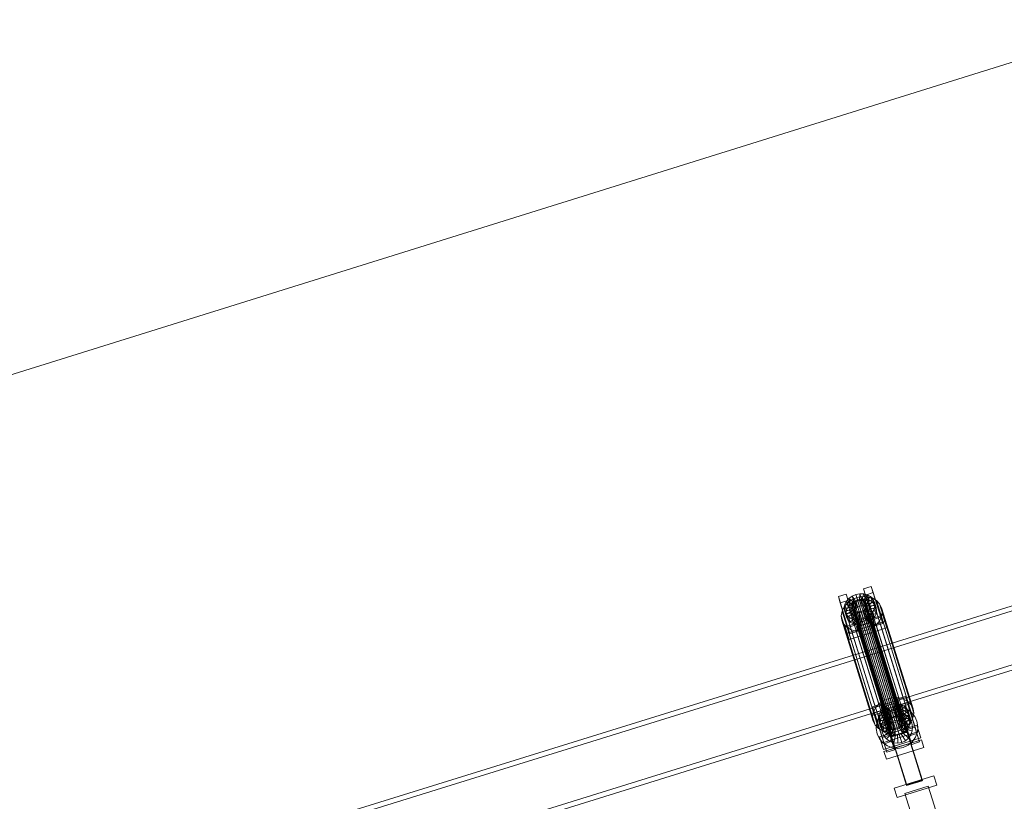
# Model space of a CAD drawing. Header units: millimetres. Extents: x -2233 to 61924, y -68080 to 6847.
# Tile 707 of 1022: x 16249 to 17449, y 1068 to 2021. Entities that reach past the tile are written whole.
import ezdxf

# ---------------------------------------------------------------- set-up
doc = ezdxf.new("R2010")
doc.units = ezdxf.units.MM
doc.layers.add('COTAS_P', color=1, linetype='Continuous', lineweight=0)
doc.layers.add('lateral_C02', color=7, linetype='Continuous', lineweight=0)
doc.dimstyles.new('R19_100', dxfattribs={"dimtxt": 250, "dimasz": 150, "dimexe": 150, "dimexo": 80, "dimgap": 100, "dimtad": 1, "dimtih": 1, "dimtoh": 1, "dimdsep": 46, "dimcen": 0.09, "dimadec": 0, "dimazin": 0, "dimtfac": 1, "dimtdec": 4, "dimtofl": 0, "dimtmove": 0, "dimatfit": 3, "dimfxl": 1, "dimtolj": 1, "dimtzin": 0, "dimarcsym": 0})

# ---------------------------------------------------------------- blocks, each defined once
blk = doc.blocks.new('DIM_R27_4')
at = {"layer": 'COTAS_P'}
for p, q in [((15248.4, 1279.1), (24311.8, 4109.1)), ((24311.8, 4109.1), (24155.2, 4107.3)), ((24311.8, 4109.1), (24182.1, 4021.4)), ((24580.1, 3250), (24311.8, 4109.1)), ((15248.4, 1279.1), (15378.1, 1366.8)), ((15248.4, 1279.1), (15405, 1280.8)), ((15516.6, 420), (15248.4, 1279.1))]:
    blk.add_line(p, q, dxfattribs=at)
blk.add_text('9495 P', height=250, rotation=17.3406, dxfattribs=at).set_placement((19750.3, 2789.5))

msp = doc.modelspace()

# ---------------------------------------------------------------- linework, layer by layer
at = {"layer": 'lateral_C02'}
for p, q in [((18224.729, 1544.304), (17288.772, 1253.81)), ((17290.55, 1248.079), (18226.507, 1538.574)), ((17309.174, 1188.074), (18245.131, 1478.568)), ((18246.91, 1472.838), (17310.953, 1182.344)), ((17268.094, 1320.3), (17272.946, 1321.26)), ((17272.84, 1312.937), (17272.946, 1321.26)), ((17272.946, 1321.26), (17277.785, 1321.142)), ((17272.946, 1321.26), (17274.986, 1314.686)), ((17275.132, 1312.882), (17277.785, 1321.142)), ((17277.444, 1327.253), (17286.99, 1330.234)), ((17279.825, 1319.584), (17277.444, 1327.253)), ((17277.444, 1327.253), (17289.195, 1289.731)), ((17277.785, 1321.142), (17282.28, 1319.954)), ((17277.785, 1321.142), (17279.825, 1314.568)), ((17289.37, 1322.565), (17279.825, 1319.584)), ((17286.99, 1330.234), (17289.37, 1322.565)), ((17298.74, 1292.711), (17286.99, 1330.234)), ((17289.37, 1322.565), (17301.121, 1285.042)), ((17246.899, 1317.716), (17256.444, 1320.696)), ((17249.279, 1310.047), (17246.899, 1317.716)), ((17246.899, 1317.716), (17258.649, 1280.193)), ((17258.825, 1313.027), (17249.279, 1310.047)), ((17261.03, 1272.524), (17249.279, 1310.047)), ((17253.924, 1305.37), (17257.957, 1310.093)), ((17254.713, 1307.97), (17256.631, 1311.946)), ((17256.444, 1320.696), (17258.825, 1313.027)), ((17268.195, 1283.174), (17256.444, 1320.696)), ((17256.631, 1311.946), (17259.648, 1315.479)), ((17265.112, 1308.526), (17256.631, 1311.946)), ((17256.631, 1311.946), (17258.672, 1305.372)), ((17257.957, 1310.093), (17263.184, 1313.902)), ((17257.957, 1310.093), (17296.212, 1186.838)), ((17261.689, 1308.905), (17258.672, 1305.372)), ((17258.825, 1313.027), (17270.575, 1275.505)), ((17259.648, 1315.479), (17263.558, 1318.328)), ((17266.541, 1310.199), (17259.648, 1315.479)), ((17259.648, 1315.479), (17261.689, 1308.905)), ((17265.598, 1311.755), (17261.689, 1308.905)), ((17261.689, 1308.905), (17268.582, 1303.626)), ((17263.184, 1313.902), (17269.247, 1316.538)), ((17263.184, 1313.902), (17301.439, 1190.648)), ((17263.558, 1318.328), (17268.094, 1320.3)), ((17268.393, 1311.549), (17263.558, 1318.328)), ((17263.558, 1318.328), (17265.598, 1311.755)), ((17263.863, 1307.738), (17264.772, 1309.621)), ((17264.772, 1309.621), (17266.201, 1311.295)), ((17264.772, 1309.621), (17309.148, 1166.646)), ((17266.541, 1310.199), (17265.112, 1308.526)), ((17270.134, 1313.727), (17265.598, 1311.755)), ((17265.598, 1311.755), (17270.433, 1304.975)), ((17266.201, 1311.295), (17268.053, 1312.645)), ((17266.201, 1311.295), (17310.577, 1168.319)), ((17268.393, 1311.549), (17266.541, 1310.199)), ((17268.582, 1303.626), (17266.541, 1310.199)), ((17268.053, 1312.645), (17270.202, 1313.579)), ((17268.053, 1312.645), (17312.429, 1169.669)), ((17270.542, 1312.483), (17268.094, 1320.3)), ((17268.094, 1320.3), (17270.134, 1313.727)), ((17270.542, 1312.483), (17268.393, 1311.549)), ((17270.433, 1304.975), (17268.393, 1311.549)), ((17269.247, 1316.538), (17275.734, 1317.821)), ((17269.247, 1316.538), (17307.502, 1193.284)), ((17274.986, 1314.686), (17270.134, 1313.727)), ((17270.134, 1313.727), (17272.582, 1305.909)), ((17270.202, 1313.579), (17272.5, 1314.033)), ((17270.202, 1313.579), (17314.577, 1170.603)), ((17272.84, 1312.937), (17270.542, 1312.483)), ((17272.582, 1305.909), (17270.542, 1312.483)), ((17272.5, 1314.033), (17274.792, 1313.977)), ((17272.5, 1314.033), (17316.876, 1171.058)), ((17275.132, 1312.882), (17272.84, 1312.937)), ((17274.88, 1306.364), (17272.84, 1312.937)), ((17274.792, 1313.977), (17276.922, 1313.415)), ((17274.792, 1313.977), (17319.168, 1171.002)), ((17274.986, 1314.686), (17274.88, 1306.364)), ((17279.825, 1314.568), (17274.986, 1314.686)), ((17277.262, 1312.319), (17275.132, 1312.882)), ((17277.172, 1306.308), (17275.132, 1312.882)), ((17275.734, 1317.821), (17282.203, 1317.663)), ((17275.734, 1317.821), (17313.989, 1194.567)), ((17276.922, 1313.415), (17278.743, 1312.384)), ((17276.922, 1313.415), (17321.297, 1170.439)), ((17279.825, 1314.568), (17277.172, 1306.308)), ((17277.262, 1312.319), (17282.28, 1319.954)), ((17279.083, 1311.288), (17277.262, 1312.319)), ((17279.302, 1305.746), (17277.262, 1312.319)), ((17278.743, 1312.384), (17280.133, 1310.955)), ((17278.743, 1312.384), (17323.119, 1169.409)), ((17279.083, 1311.288), (17286.126, 1317.778)), ((17280.473, 1309.859), (17279.083, 1311.288)), ((17281.123, 1304.715), (17279.083, 1311.288)), ((17284.321, 1313.381), (17279.302, 1305.746)), ((17291.575, 1282.062), (17279.825, 1319.584)), ((17284.321, 1313.381), (17279.825, 1314.568)), ((17280.133, 1310.955), (17280.996, 1309.226)), ((17280.133, 1310.955), (17324.508, 1167.98)), ((17280.473, 1309.859), (17289.059, 1314.762)), ((17281.336, 1308.13), (17280.473, 1309.859)), ((17282.513, 1303.286), (17280.473, 1309.859)), ((17280.996, 1309.226), (17281.273, 1307.313)), ((17325.371, 1166.25), (17280.996, 1309.226)), ((17288.166, 1311.205), (17281.123, 1304.715)), ((17290.881, 1311.11), (17281.336, 1308.13)), ((17282.203, 1317.663), (17288.213, 1316.076)), ((17282.203, 1317.663), (17320.458, 1194.409)), ((17282.28, 1319.954), (17286.126, 1317.778)), ((17282.28, 1319.954), (17284.321, 1313.381)), ((17288.166, 1311.205), (17284.321, 1313.381)), ((17286.126, 1317.778), (17289.059, 1314.762)), ((17286.126, 1317.778), (17288.166, 1311.205)), ((17291.1, 1308.188), (17288.166, 1311.205)), ((17288.213, 1316.076), (17293.353, 1313.167)), ((17288.213, 1316.076), (17326.467, 1192.821)), ((17289.059, 1314.762), (17290.881, 1311.11)), ((17289.059, 1314.762), (17291.1, 1308.188)), ((17292.922, 1304.537), (17290.881, 1311.11)), ((17290.881, 1311.11), (17291.467, 1307.073)), ((17293.353, 1313.167), (17297.275, 1309.134)), ((17293.353, 1313.167), (17331.608, 1189.912)), ((17297.275, 1309.134), (17299.711, 1304.253)), ((17297.275, 1309.134), (17335.53, 1185.88)), ((17250.436, 1294.509), (17251.359, 1300.054)), ((17251.359, 1300.054), (17253.924, 1305.37)), ((17251.359, 1300.054), (17289.614, 1176.8)), ((17253.924, 1305.37), (17292.179, 1182.115)), ((17254.023, 1303.822), (17254.713, 1307.97)), ((17263.876, 1304.677), (17254.023, 1303.822)), ((17254.023, 1303.822), (17256.063, 1297.248)), ((17254.608, 1299.785), (17254.023, 1303.822)), ((17264.154, 1302.765), (17254.608, 1299.785)), ((17254.608, 1299.785), (17256.649, 1293.211)), ((17256.43, 1296.133), (17254.608, 1299.785)), ((17264.203, 1306.642), (17254.713, 1307.97)), ((17254.713, 1307.97), (17256.753, 1301.396)), ((17256.753, 1301.396), (17256.063, 1297.248)), ((17256.063, 1297.248), (17265.917, 1298.104)), ((17256.063, 1297.248), (17256.649, 1293.211)), ((17265.017, 1301.036), (17256.43, 1296.133)), ((17258.672, 1305.372), (17256.753, 1301.396)), ((17256.753, 1301.396), (17266.243, 1300.069)), ((17258.672, 1305.372), (17267.152, 1301.952)), ((17266.406, 1299.607), (17259.364, 1293.117)), ((17268.228, 1298.576), (17263.209, 1290.941)), ((17263.536, 1305.773), (17263.863, 1307.738)), ((17263.814, 1303.861), (17263.536, 1305.773)), ((17263.536, 1305.773), (17307.912, 1162.798)), ((17264.677, 1302.131), (17263.814, 1303.861)), ((17263.814, 1303.861), (17308.189, 1160.885)), ((17263.863, 1307.738), (17308.239, 1164.762)), ((17264.203, 1306.642), (17263.876, 1304.677)), ((17265.917, 1298.104), (17263.876, 1304.677)), ((17263.876, 1304.677), (17264.154, 1302.765)), ((17266.194, 1296.191), (17264.154, 1302.765)), ((17264.154, 1302.765), (17265.017, 1301.036)), ((17265.112, 1308.526), (17264.203, 1306.642)), ((17266.243, 1300.069), (17264.203, 1306.642)), ((17266.066, 1300.702), (17264.677, 1302.131)), ((17264.677, 1302.131), (17309.052, 1159.156)), ((17267.057, 1294.462), (17265.017, 1301.036)), ((17265.017, 1301.036), (17266.406, 1299.607)), ((17267.152, 1301.952), (17265.112, 1308.526)), ((17265.917, 1298.104), (17266.243, 1300.069)), ((17266.194, 1296.191), (17265.917, 1298.104)), ((17267.888, 1299.671), (17266.066, 1300.702)), ((17266.066, 1300.702), (17310.442, 1157.727)), ((17266.243, 1300.069), (17267.152, 1301.952)), ((17268.447, 1293.033), (17266.406, 1299.607)), ((17266.406, 1299.607), (17268.228, 1298.576)), ((17267.152, 1301.952), (17268.582, 1303.626)), ((17270.357, 1298.013), (17267.705, 1289.753)), ((17270.017, 1299.109), (17267.888, 1299.671)), ((17267.888, 1299.671), (17312.263, 1156.696)), ((17270.268, 1292.002), (17268.228, 1298.576)), ((17268.228, 1298.576), (17270.357, 1298.013)), ((17268.582, 1303.626), (17270.433, 1304.975)), ((17272.309, 1299.053), (17270.017, 1299.109)), ((17270.017, 1299.109), (17314.393, 1156.134)), ((17272.398, 1291.44), (17270.357, 1298.013)), ((17270.357, 1298.013), (17272.649, 1297.957)), ((17270.433, 1304.975), (17272.582, 1305.909)), ((17274.608, 1299.508), (17272.309, 1299.053)), ((17272.309, 1299.053), (17316.685, 1156.078)), ((17272.649, 1297.957), (17272.544, 1289.635)), ((17272.582, 1305.909), (17274.88, 1306.364)), ((17272.649, 1297.957), (17274.948, 1298.412)), ((17274.69, 1291.384), (17272.649, 1297.957)), ((17276.756, 1300.442), (17274.608, 1299.508)), ((17274.608, 1299.508), (17318.983, 1156.532)), ((17274.88, 1306.364), (17277.172, 1306.308)), ((17274.948, 1298.412), (17277.096, 1299.346)), ((17274.948, 1298.412), (17277.396, 1290.595)), ((17276.988, 1291.838), (17274.948, 1298.412)), ((17278.608, 1301.791), (17276.756, 1300.442)), ((17276.756, 1300.442), (17321.132, 1157.466)), ((17277.096, 1299.346), (17278.948, 1300.696)), ((17277.096, 1299.346), (17281.932, 1292.567)), ((17279.137, 1292.772), (17277.096, 1299.346)), ((17277.172, 1306.308), (17279.302, 1305.746)), ((17280.037, 1303.465), (17278.608, 1301.791)), ((17278.608, 1301.791), (17322.984, 1158.816)), ((17278.948, 1300.696), (17280.377, 1302.369)), ((17278.948, 1300.696), (17285.841, 1295.416)), ((17280.989, 1294.122), (17278.948, 1300.696)), ((17279.302, 1305.746), (17281.123, 1304.715)), ((17280.946, 1305.348), (17280.037, 1303.465)), ((17280.037, 1303.465), (17324.413, 1160.49)), ((17280.377, 1302.369), (17281.286, 1304.253)), ((17280.377, 1302.369), (17288.858, 1298.949)), ((17282.418, 1295.796), (17280.377, 1302.369)), ((17281.273, 1307.313), (17280.946, 1305.348)), ((17280.946, 1305.348), (17325.322, 1162.373)), ((17281.123, 1304.715), (17282.513, 1303.286)), ((17281.273, 1307.313), (17325.649, 1164.338)), ((17281.286, 1304.253), (17281.613, 1306.218)), ((17281.286, 1304.253), (17290.777, 1302.925)), ((17283.327, 1297.679), (17281.286, 1304.253)), ((17281.336, 1308.13), (17283.376, 1301.556)), ((17281.613, 1306.218), (17281.336, 1308.13)), ((17281.613, 1306.218), (17291.467, 1307.073)), ((17283.654, 1299.644), (17281.613, 1306.218)), ((17283.327, 1297.679), (17282.418, 1295.796)), ((17291.1, 1308.188), (17282.513, 1303.286)), ((17282.513, 1303.286), (17283.376, 1301.556)), ((17283.654, 1299.644), (17283.327, 1297.679)), ((17292.817, 1296.352), (17283.327, 1297.679)), ((17283.376, 1301.556), (17292.922, 1304.537)), ((17283.376, 1301.556), (17283.654, 1299.644)), ((17293.507, 1300.5), (17283.654, 1299.644)), ((17288.858, 1298.949), (17285.841, 1295.416)), ((17290.777, 1302.925), (17288.858, 1298.949)), ((17288.858, 1298.949), (17290.898, 1292.376)), ((17291.467, 1307.073), (17290.777, 1302.925)), ((17290.777, 1302.925), (17292.817, 1296.352)), ((17292.922, 1304.537), (17291.1, 1308.188)), ((17291.467, 1307.073), (17293.507, 1300.5)), ((17292.817, 1296.352), (17293.507, 1300.5)), ((17293.507, 1300.5), (17292.922, 1304.537)), ((17300.494, 1298.856), (17299.571, 1293.311)), ((17299.711, 1304.253), (17300.494, 1298.856)), ((17337.965, 1180.999), (17299.711, 1304.253)), ((17300.494, 1298.856), (17338.749, 1175.602)), ((17251.22, 1289.112), (17250.436, 1294.509)), ((17250.436, 1294.509), (17288.691, 1171.255)), ((17253.655, 1284.231), (17251.22, 1289.112)), ((17251.22, 1289.112), (17289.474, 1165.858)), ((17255.296, 1280.863), (17301.114, 1295.169)), ((17256.43, 1296.133), (17258.47, 1289.56)), ((17259.364, 1293.117), (17256.43, 1296.133)), ((17256.649, 1293.211), (17266.194, 1296.191)), ((17256.649, 1293.211), (17258.47, 1289.56)), ((17303.495, 1287.5), (17257.676, 1273.193)), ((17303.563, 1287.352), (17257.744, 1273.045)), ((17258.47, 1289.56), (17267.057, 1294.462)), ((17258.47, 1289.56), (17261.404, 1286.543)), ((17259.364, 1293.117), (17261.404, 1286.543)), ((17263.209, 1290.941), (17259.364, 1293.117)), ((17261.404, 1286.543), (17268.447, 1293.033)), ((17261.404, 1286.543), (17265.25, 1284.367)), ((17263.209, 1290.941), (17265.25, 1284.367)), ((17267.705, 1289.753), (17263.209, 1290.941)), ((17265.25, 1284.367), (17270.268, 1292.002)), ((17267.057, 1294.462), (17266.194, 1296.191)), ((17268.447, 1293.033), (17267.057, 1294.462)), ((17267.705, 1289.753), (17269.745, 1283.18)), ((17272.544, 1289.635), (17267.705, 1289.753)), ((17270.268, 1292.002), (17268.447, 1293.033)), ((17269.745, 1283.18), (17272.398, 1291.44)), ((17269.812, 1281.322), (17288.903, 1287.283)), ((17288.979, 1287.04), (17269.888, 1281.079)), ((17272.398, 1291.44), (17270.268, 1292.002)), ((17274.69, 1291.384), (17272.398, 1291.44)), ((17277.396, 1290.595), (17272.544, 1289.635)), ((17272.544, 1289.635), (17274.584, 1283.062)), ((17274.584, 1283.062), (17274.69, 1291.384)), ((17276.988, 1291.838), (17274.69, 1291.384)), ((17279.137, 1292.772), (17276.988, 1291.838)), ((17279.436, 1284.021), (17276.988, 1291.838)), ((17281.932, 1292.567), (17277.396, 1290.595)), ((17277.396, 1290.595), (17279.436, 1284.021)), ((17280.989, 1294.122), (17279.137, 1292.772)), ((17283.972, 1285.993), (17279.137, 1292.772)), ((17279.436, 1284.021), (17283.972, 1285.993)), ((17282.418, 1295.796), (17280.989, 1294.122)), ((17287.881, 1288.843), (17280.989, 1294.122)), ((17285.841, 1295.416), (17281.932, 1292.567)), ((17281.932, 1292.567), (17283.972, 1285.993)), ((17290.898, 1292.376), (17282.418, 1295.796)), ((17283.972, 1285.993), (17287.881, 1288.843)), ((17285.841, 1295.416), (17287.881, 1288.843)), ((17287.881, 1288.843), (17290.898, 1292.376)), ((17288.903, 1287.283), (17288.979, 1287.04)), ((17349.296, 1093.879), (17288.903, 1287.283)), ((17288.979, 1287.04), (17349.372, 1093.635)), ((17298.74, 1292.711), (17289.195, 1289.731)), ((17289.195, 1289.731), (17291.575, 1282.062)), ((17290.898, 1292.376), (17292.817, 1296.352)), ((17291.575, 1282.062), (17301.121, 1285.042)), ((17297.006, 1287.996), (17292.973, 1283.272)), ((17299.571, 1293.311), (17297.006, 1287.996)), ((17297.006, 1287.996), (17335.261, 1164.741)), ((17301.121, 1285.042), (17298.74, 1292.711)), ((17299.571, 1293.311), (17337.826, 1170.057)), ((17301.114, 1295.169), (17303.495, 1287.5)), ((17303.563, 1287.352), (17301.114, 1295.169)), ((17303.495, 1287.5), (17305.943, 1279.683)), ((17305.943, 1279.683), (17303.563, 1287.352)), ((17257.577, 1280.199), (17253.655, 1284.231)), ((17253.655, 1284.231), (17291.91, 1160.977)), ((17257.676, 1273.193), (17255.296, 1280.863)), ((17255.296, 1280.863), (17257.744, 1273.045)), ((17262.718, 1277.29), (17257.577, 1280.199)), ((17257.577, 1280.199), (17295.832, 1156.944)), ((17260.124, 1265.376), (17257.676, 1273.193)), ((17257.744, 1273.045), (17260.124, 1265.376)), ((17268.195, 1283.174), (17258.649, 1280.193)), ((17258.649, 1280.193), (17261.03, 1272.524)), ((17260.124, 1265.376), (17305.943, 1279.683)), ((17261.03, 1272.524), (17270.575, 1275.505)), ((17268.727, 1275.702), (17262.718, 1277.29)), ((17262.718, 1277.29), (17300.972, 1154.035)), ((17265.25, 1284.367), (17269.745, 1283.18)), ((17270.575, 1275.505), (17268.195, 1283.174)), ((17275.196, 1275.544), (17268.727, 1275.702)), ((17268.727, 1275.702), (17306.982, 1152.447)), ((17269.745, 1283.18), (17274.584, 1283.062)), ((17269.888, 1281.079), (17269.812, 1281.322)), ((17330.205, 1087.917), (17269.812, 1281.322)), ((17330.281, 1087.674), (17269.888, 1281.079)), ((17274.584, 1283.062), (17279.436, 1284.021)), ((17281.683, 1276.827), (17275.196, 1275.544)), ((17275.196, 1275.544), (17313.451, 1152.29)), ((17287.747, 1279.463), (17281.683, 1276.827)), ((17281.683, 1276.827), (17319.938, 1153.573)), ((17292.973, 1283.272), (17287.747, 1279.463)), ((17287.747, 1279.463), (17326.001, 1156.208)), ((17292.973, 1283.272), (17331.228, 1160.018)), ((17288.772, 1253.81), (16352.815, 963.315)), ((17309.174, 1188.074), (17288.772, 1253.81)), ((17288.772, 1253.81), (17290.55, 1248.079)), ((16354.593, 957.585), (17290.55, 1248.079)), ((17290.55, 1248.079), (17310.953, 1182.344)), ((17301.439, 1190.648), (17296.212, 1186.838)), ((17307.502, 1193.284), (17301.439, 1190.648)), ((17313.989, 1194.567), (17307.502, 1193.284)), ((17320.458, 1194.409), (17313.989, 1194.567)), ((17319.099, 1193.043), (17328.645, 1196.023)), ((17321.48, 1185.374), (17319.099, 1193.043)), ((17319.099, 1193.043), (17330.85, 1155.52)), ((17326.467, 1192.821), (17320.458, 1194.409)), ((17331.608, 1189.912), (17326.467, 1192.821)), ((17328.645, 1196.023), (17331.025, 1188.354)), ((17340.396, 1158.501), (17328.645, 1196.023)), ((17335.53, 1185.88), (17331.608, 1189.912)), ((16373.217, 897.579), (17309.174, 1188.074)), ((17310.953, 1182.344), (16374.996, 891.849)), ((17288.554, 1183.505), (17298.099, 1186.486)), ((17290.934, 1175.836), (17288.554, 1183.505)), ((17288.554, 1183.505), (17300.305, 1145.983)), ((17289.614, 1176.8), (17288.691, 1171.255)), ((17292.179, 1182.115), (17289.614, 1176.8)), ((17300.48, 1178.817), (17290.934, 1175.836)), ((17291.623, 1173.793), (17301.168, 1176.774)), ((17296.212, 1186.838), (17292.179, 1182.115)), ((17296.368, 1173.759), (17298.287, 1177.735)), ((17298.099, 1186.486), (17300.48, 1178.817)), ((17309.85, 1148.963), (17298.099, 1186.486)), ((17298.287, 1177.735), (17301.304, 1181.268)), ((17306.767, 1174.315), (17298.287, 1177.735)), ((17298.287, 1177.735), (17300.327, 1171.161)), ((17299.844, 1175.31), (17304.936, 1179.558)), ((17300.48, 1178.817), (17312.23, 1141.294)), ((17315.475, 1130.956), (17301.168, 1176.774)), ((17301.304, 1181.268), (17305.213, 1184.118)), ((17308.196, 1175.989), (17301.304, 1181.268)), ((17301.304, 1181.268), (17303.344, 1174.695)), ((17307.253, 1177.544), (17303.344, 1174.695)), ((17304.936, 1179.558), (17310.953, 1182.343)), ((17305.213, 1184.118), (17309.749, 1186.09)), ((17310.048, 1177.338), (17305.213, 1184.118)), ((17305.213, 1184.118), (17307.253, 1177.544)), ((17311.789, 1179.516), (17307.253, 1177.544)), ((17307.253, 1177.544), (17312.089, 1170.765)), ((17310.048, 1177.338), (17308.196, 1175.989)), ((17309.749, 1186.09), (17314.601, 1187.049)), ((17312.197, 1178.272), (17309.749, 1186.09)), ((17309.749, 1186.09), (17311.789, 1179.516)), ((17312.197, 1178.272), (17310.048, 1177.338)), ((17312.089, 1170.765), (17310.048, 1177.338)), ((17310.953, 1182.343), (17317.486, 1183.477)), ((17316.641, 1180.476), (17311.789, 1179.516)), ((17311.789, 1179.516), (17314.237, 1171.699)), ((17314.495, 1178.727), (17312.197, 1178.272)), ((17314.237, 1171.699), (17312.197, 1178.272)), ((17312.86, 1176.234), (17317.747, 1177.082)), ((17314.495, 1178.727), (17314.601, 1187.049)), ((17316.787, 1178.671), (17314.495, 1178.727)), ((17316.536, 1172.153), (17314.495, 1178.727)), ((17314.601, 1187.049), (17319.44, 1186.931)), ((17314.601, 1187.049), (17316.641, 1180.476)), ((17316.641, 1180.476), (17316.536, 1172.153)), ((17321.48, 1180.358), (17316.641, 1180.476)), ((17316.787, 1178.671), (17319.44, 1186.931)), ((17318.917, 1178.109), (17316.787, 1178.671)), ((17318.828, 1172.097), (17316.787, 1178.671)), ((17317.486, 1183.477), (17324.09, 1182.88)), ((17318.156, 1167.09), (17317.747, 1177.082)), ((17317.747, 1177.082), (17322.687, 1176.636)), ((17321.48, 1180.358), (17318.828, 1172.097)), ((17318.917, 1178.109), (17323.935, 1185.744)), ((17320.738, 1177.078), (17318.917, 1178.109)), ((17320.957, 1171.535), (17318.917, 1178.109)), ((17319.44, 1186.931), (17323.935, 1185.744)), ((17319.44, 1186.931), (17321.48, 1180.358)), ((17320.738, 1177.078), (17327.781, 1183.568)), ((17322.128, 1175.649), (17320.738, 1177.078)), ((17322.779, 1170.504), (17320.738, 1177.078)), ((17325.976, 1179.17), (17320.957, 1171.535)), ((17331.025, 1188.354), (17321.48, 1185.374)), ((17333.23, 1147.851), (17321.48, 1185.374)), ((17325.976, 1179.17), (17321.48, 1180.358)), ((17322.128, 1175.649), (17330.715, 1180.551)), ((17322.168, 1183.331), (17331.714, 1186.312)), ((17322.168, 1183.331), (17336.475, 1137.513)), ((17329.821, 1176.994), (17322.779, 1170.504)), ((17332.536, 1176.9), (17322.991, 1173.919)), ((17323.935, 1185.744), (17327.781, 1183.568)), ((17323.935, 1185.744), (17325.976, 1179.17)), ((17324.09, 1182.88), (17330.314, 1180.595)), ((17329.821, 1176.994), (17325.976, 1179.17)), ((17327.781, 1183.568), (17330.715, 1180.551)), ((17327.781, 1183.568), (17329.821, 1176.994)), ((17332.755, 1173.978), (17329.821, 1176.994)), ((17330.314, 1180.595), (17335.735, 1176.777)), ((17330.715, 1180.551), (17332.536, 1176.9)), ((17330.715, 1180.551), (17332.755, 1173.978)), ((17331.025, 1188.354), (17342.776, 1150.832)), ((17346.02, 1140.493), (17331.714, 1186.312)), ((17334.577, 1170.326), (17332.536, 1176.9)), ((17332.536, 1176.9), (17333.122, 1172.863)), ((17337.965, 1180.999), (17335.53, 1185.88)), ((17335.735, 1176.777), (17339.983, 1171.686)), ((17338.749, 1175.602), (17337.965, 1180.999)), ((17288.691, 1171.255), (17289.474, 1165.858)), ((17289.474, 1165.858), (17291.91, 1160.977)), ((17302.685, 1138.314), (17290.934, 1175.836)), ((17291.623, 1173.793), (17305.929, 1127.975)), ((17293.741, 1163.664), (17296.026, 1169.889)), ((17295.678, 1169.611), (17296.368, 1173.759)), ((17305.532, 1170.467), (17295.678, 1169.611)), ((17295.678, 1169.611), (17297.718, 1163.037)), ((17296.264, 1165.574), (17295.678, 1169.611)), ((17296.026, 1169.889), (17299.844, 1175.31)), ((17305.809, 1168.554), (17296.264, 1165.574)), ((17296.264, 1165.574), (17298.304, 1159)), ((17298.085, 1161.923), (17296.264, 1165.574)), ((17305.858, 1172.432), (17296.368, 1173.759)), ((17296.368, 1173.759), (17298.408, 1167.185)), ((17298.408, 1167.185), (17297.718, 1163.037)), ((17306.672, 1166.825), (17298.085, 1161.923)), ((17300.327, 1171.161), (17298.408, 1167.185)), ((17298.408, 1167.185), (17307.899, 1165.858)), ((17299.985, 1162.262), (17301.695, 1166.918)), ((17303.344, 1174.695), (17300.327, 1171.161)), ((17300.327, 1171.161), (17308.808, 1167.741)), ((17308.062, 1165.396), (17301.019, 1158.906)), ((17301.695, 1166.918), (17304.551, 1170.973)), ((17310.552, 1162.276), (17301.695, 1166.918)), ((17303.344, 1174.695), (17310.237, 1169.415)), ((17304.551, 1170.973), (17308.359, 1174.151)), ((17311.905, 1164.197), (17304.551, 1170.973)), ((17305.858, 1172.432), (17305.532, 1170.467)), ((17307.572, 1163.893), (17305.532, 1170.467)), ((17305.532, 1170.467), (17305.809, 1168.554)), ((17307.849, 1161.981), (17305.809, 1168.554)), ((17305.809, 1168.554), (17306.672, 1166.825)), ((17306.767, 1174.315), (17305.858, 1172.432)), ((17307.899, 1165.858), (17305.858, 1172.432)), ((17308.712, 1160.251), (17306.672, 1166.825)), ((17306.672, 1166.825), (17308.062, 1165.396)), ((17308.196, 1175.989), (17306.767, 1174.315)), ((17308.808, 1167.741), (17306.767, 1174.315)), ((17307.572, 1163.893), (17307.899, 1165.858)), ((17307.899, 1165.858), (17308.808, 1167.741)), ((17308.239, 1164.762), (17307.912, 1162.798)), ((17310.102, 1158.823), (17308.062, 1165.396)), ((17308.062, 1165.396), (17309.883, 1164.365)), ((17310.237, 1169.415), (17308.196, 1175.989)), ((17309.148, 1166.646), (17308.239, 1164.762)), ((17308.359, 1174.151), (17312.86, 1176.234)), ((17313.709, 1165.702), (17308.359, 1174.151)), ((17308.808, 1167.741), (17310.237, 1169.415)), ((17310.577, 1168.319), (17309.148, 1166.646)), ((17310.237, 1169.415), (17312.089, 1170.765)), ((17312.429, 1169.669), (17310.577, 1168.319)), ((17311.905, 1164.197), (17313.709, 1165.702)), ((17312.089, 1170.765), (17314.237, 1171.699)), ((17314.577, 1170.603), (17312.429, 1169.669)), ((17315.841, 1166.689), (17312.86, 1176.234)), ((17313.709, 1165.702), (17315.841, 1166.689)), ((17314.237, 1171.699), (17316.536, 1172.153)), ((17316.876, 1171.058), (17314.577, 1170.603)), ((17315.841, 1166.689), (17318.156, 1167.09)), ((17316.536, 1172.153), (17318.828, 1172.097)), ((17316.603, 1164.201), (17318.752, 1165.135)), ((17319.168, 1171.002), (17316.876, 1171.058)), ((17318.156, 1167.09), (17320.496, 1166.879)), ((17318.752, 1165.135), (17320.603, 1166.485)), ((17318.752, 1165.135), (17323.587, 1158.356)), ((17320.792, 1158.562), (17318.752, 1165.135)), ((17318.828, 1172.097), (17320.957, 1171.535)), ((17321.297, 1170.439), (17319.168, 1171.002)), ((17320.496, 1166.879), (17322.687, 1176.636)), ((17320.496, 1166.879), (17322.701, 1166.069)), ((17320.603, 1166.485), (17322.033, 1168.159)), ((17320.603, 1166.485), (17327.496, 1161.206)), ((17322.644, 1159.912), (17320.603, 1166.485)), ((17320.957, 1171.535), (17322.779, 1170.504)), ((17323.119, 1169.409), (17321.297, 1170.439)), ((17322.033, 1168.159), (17322.942, 1170.042)), ((17322.033, 1168.159), (17330.513, 1164.739)), ((17324.073, 1161.585), (17322.033, 1168.159)), ((17322.991, 1173.919), (17322.128, 1175.649)), ((17324.168, 1169.075), (17322.128, 1175.649)), ((17322.687, 1176.636), (17327.343, 1174.927)), ((17322.701, 1166.069), (17327.343, 1174.927)), ((17322.701, 1166.069), (17324.622, 1164.716)), ((17322.779, 1170.504), (17324.168, 1169.075)), ((17322.942, 1170.042), (17323.268, 1172.007)), ((17322.942, 1170.042), (17332.432, 1168.715)), ((17324.982, 1163.469), (17322.942, 1170.042)), ((17322.991, 1173.919), (17325.031, 1167.346)), ((17323.268, 1172.007), (17322.991, 1173.919)), ((17324.508, 1167.98), (17323.119, 1169.409)), ((17323.268, 1172.007), (17333.122, 1172.863)), ((17325.309, 1165.434), (17323.268, 1172.007)), ((17332.755, 1173.978), (17324.168, 1169.075)), ((17324.168, 1169.075), (17325.031, 1167.346)), ((17325.371, 1166.25), (17324.508, 1167.98)), ((17324.622, 1164.716), (17331.398, 1172.07)), ((17324.622, 1164.716), (17326.127, 1162.912)), ((17325.309, 1165.434), (17324.982, 1163.469)), ((17325.031, 1167.346), (17334.577, 1170.326)), ((17325.031, 1167.346), (17325.309, 1165.434)), ((17335.163, 1166.289), (17325.309, 1165.434)), ((17325.649, 1164.338), (17325.371, 1166.25)), ((17326.127, 1162.912), (17334.576, 1168.262)), ((17327.343, 1174.927), (17331.398, 1172.07)), ((17330.513, 1164.739), (17327.496, 1161.206)), ((17332.432, 1168.715), (17330.513, 1164.739)), ((17330.513, 1164.739), (17332.554, 1158.165)), ((17331.228, 1160.018), (17335.261, 1164.741)), ((17331.398, 1172.07), (17334.576, 1168.262)), ((17333.122, 1172.863), (17332.432, 1168.715)), ((17332.432, 1168.715), (17334.472, 1162.141)), ((17334.577, 1170.326), (17332.755, 1173.978)), ((17333.122, 1172.863), (17335.163, 1166.289)), ((17334.472, 1162.141), (17335.163, 1166.289)), ((17334.576, 1168.262), (17336.66, 1163.761)), ((17335.163, 1166.289), (17334.577, 1170.326)), ((17335.261, 1164.741), (17337.826, 1170.057)), ((17337.826, 1170.057), (17338.749, 1175.602)), ((17339.983, 1171.686), (17342.769, 1165.668)), ((17342.769, 1165.668), (17343.902, 1159.135)), ((17291.91, 1160.977), (17295.832, 1156.944)), ((17293.145, 1157.061), (17293.741, 1163.664)), ((17294.278, 1150.527), (17293.145, 1157.061)), ((17295.832, 1156.944), (17300.972, 1154.035)), ((17296.951, 1146.652), (17342.77, 1160.958)), ((17297.718, 1163.037), (17307.572, 1163.893)), ((17297.718, 1163.037), (17298.304, 1159)), ((17298.085, 1161.923), (17300.126, 1155.349)), ((17301.019, 1158.906), (17298.085, 1161.923)), ((17298.304, 1159), (17307.849, 1161.981)), ((17298.304, 1159), (17300.126, 1155.349)), ((17345.15, 1153.289), (17299.332, 1138.983)), ((17345.218, 1153.141), (17299.399, 1138.835)), ((17299.539, 1157.322), (17299.985, 1162.262)), ((17309.531, 1157.73), (17299.539, 1157.322)), ((17300.387, 1152.435), (17299.539, 1157.322)), ((17309.742, 1160.07), (17299.985, 1162.262)), ((17300.126, 1155.349), (17308.712, 1160.251)), ((17300.126, 1155.349), (17303.059, 1152.333)), ((17309.932, 1155.415), (17300.387, 1152.435)), ((17300.972, 1154.035), (17306.982, 1152.447)), ((17301.019, 1158.906), (17303.059, 1152.333)), ((17304.865, 1156.73), (17301.019, 1158.906)), ((17310.919, 1153.283), (17302.471, 1147.934)), ((17303.059, 1152.333), (17310.102, 1158.823)), ((17309.883, 1164.365), (17304.865, 1156.73)), ((17304.865, 1156.73), (17306.905, 1150.157)), ((17309.36, 1155.543), (17304.865, 1156.73)), ((17306.905, 1150.157), (17311.923, 1157.792)), ((17307.849, 1161.981), (17307.572, 1163.893)), ((17308.712, 1160.251), (17307.849, 1161.981)), ((17307.912, 1162.798), (17308.189, 1160.885)), ((17308.189, 1160.885), (17309.052, 1159.156)), ((17310.102, 1158.823), (17308.712, 1160.251)), ((17309.052, 1159.156), (17310.442, 1157.727)), ((17312.013, 1163.803), (17309.36, 1155.543)), ((17309.36, 1155.543), (17311.4, 1148.969)), ((17314.199, 1155.425), (17309.36, 1155.543)), ((17309.531, 1157.73), (17309.742, 1160.07)), ((17309.932, 1155.415), (17309.531, 1157.73)), ((17309.742, 1160.07), (17310.552, 1162.276)), ((17311.923, 1157.792), (17309.883, 1164.365)), ((17309.883, 1164.365), (17312.013, 1163.803)), ((17310.919, 1153.283), (17309.932, 1155.415)), ((17311.923, 1157.792), (17310.102, 1158.823)), ((17310.442, 1157.727), (17312.263, 1156.696)), ((17310.552, 1162.276), (17311.905, 1164.197)), ((17312.425, 1151.479), (17310.919, 1153.283)), ((17311.381, 1147.386), (17330.472, 1153.348)), ((17311.4, 1148.969), (17314.053, 1157.229)), ((17314.053, 1157.229), (17311.923, 1157.792)), ((17314.053, 1157.229), (17312.013, 1163.803)), ((17312.013, 1163.803), (17314.305, 1163.747)), ((17312.263, 1156.696), (17314.393, 1156.134)), ((17313.451, 1152.29), (17319.938, 1153.573)), ((17316.345, 1157.173), (17314.053, 1157.229)), ((17314.305, 1163.747), (17314.199, 1155.425)), ((17319.051, 1156.384), (17314.199, 1155.425)), ((17314.199, 1155.425), (17316.239, 1148.851)), ((17314.305, 1163.747), (17316.603, 1164.201)), ((17316.345, 1157.173), (17314.305, 1163.747)), ((17314.393, 1156.134), (17316.685, 1156.078)), ((17316.239, 1148.851), (17316.345, 1157.173)), ((17318.643, 1157.628), (17316.345, 1157.173)), ((17316.603, 1164.201), (17319.051, 1156.384)), ((17318.643, 1157.628), (17316.603, 1164.201)), ((17316.685, 1156.078), (17318.983, 1156.532)), ((17320.792, 1158.562), (17318.643, 1157.628)), ((17321.091, 1149.811), (17318.643, 1157.628)), ((17318.983, 1156.532), (17321.132, 1157.466)), ((17323.587, 1158.356), (17319.051, 1156.384)), ((17319.051, 1156.384), (17321.091, 1149.811)), ((17319.938, 1153.573), (17326.001, 1156.208)), ((17322.644, 1159.912), (17320.792, 1158.562)), ((17325.627, 1151.783), (17320.792, 1158.562)), ((17321.132, 1157.466), (17322.984, 1158.816)), ((17324.073, 1161.585), (17322.644, 1159.912)), ((17329.537, 1154.632), (17322.644, 1159.912)), ((17322.984, 1158.816), (17324.413, 1160.49)), ((17327.496, 1161.206), (17323.587, 1158.356)), ((17323.587, 1158.356), (17325.627, 1151.783)), ((17324.982, 1163.469), (17324.073, 1161.585)), ((17332.554, 1158.165), (17324.073, 1161.585)), ((17324.413, 1160.49), (17325.322, 1162.373)), ((17334.472, 1162.141), (17324.982, 1163.469)), ((17326.495, 1153.92), (17325.142, 1151.999)), ((17325.322, 1162.373), (17325.649, 1164.338)), ((17325.627, 1151.783), (17329.537, 1154.632)), ((17326.001, 1156.208), (17331.228, 1160.018)), ((17326.127, 1162.912), (17327.114, 1160.78)), ((17327.305, 1156.126), (17326.495, 1153.92)), ((17326.495, 1153.92), (17335.352, 1149.278)), ((17336.66, 1163.761), (17327.114, 1160.78)), ((17327.114, 1160.78), (17327.516, 1158.465)), ((17327.516, 1158.465), (17327.305, 1156.126)), ((17327.305, 1156.126), (17337.061, 1153.934)), ((17327.496, 1161.206), (17329.537, 1154.632)), ((17327.516, 1158.465), (17337.507, 1158.874)), ((17329.537, 1154.632), (17332.554, 1158.165)), ((17330.472, 1153.348), (17330.72, 1152.555)), ((17348.981, 1094.082), (17330.472, 1153.348)), ((17340.396, 1158.501), (17330.85, 1155.52)), ((17330.85, 1155.52), (17333.23, 1147.851)), ((17332.554, 1158.165), (17334.472, 1162.141)), ((17337.061, 1153.934), (17335.352, 1149.278)), ((17336.66, 1163.761), (17337.507, 1158.874)), ((17337.507, 1158.874), (17337.061, 1153.934)), ((17342.776, 1150.832), (17340.396, 1158.501)), ((17342.77, 1160.958), (17345.15, 1153.289)), ((17345.218, 1153.141), (17342.77, 1160.958)), ((17343.902, 1159.135), (17343.306, 1152.531)), ((17345.15, 1153.289), (17347.598, 1145.472)), ((17347.598, 1145.472), (17345.218, 1153.141)), ((17297.063, 1144.51), (17294.278, 1150.527)), ((17299.332, 1138.983), (17296.951, 1146.652)), ((17296.951, 1146.652), (17299.399, 1138.835)), ((17301.311, 1139.419), (17297.063, 1144.51)), ((17309.85, 1148.963), (17300.305, 1145.983)), ((17300.305, 1145.983), (17302.685, 1138.314)), ((17302.471, 1147.934), (17300.387, 1152.435)), ((17301.78, 1131.166), (17347.598, 1145.472)), ((17302.469, 1128.99), (17348.288, 1143.297)), ((17305.648, 1144.125), (17302.471, 1147.934)), ((17302.685, 1138.314), (17312.23, 1141.294)), ((17303.059, 1152.333), (17306.905, 1150.157)), ((17312.425, 1151.479), (17305.648, 1144.125)), ((17309.703, 1141.269), (17305.648, 1144.125)), ((17306.905, 1150.157), (17311.4, 1148.969)), ((17306.982, 1152.447), (17313.451, 1152.29)), ((17314.345, 1150.126), (17309.703, 1141.269)), ((17314.359, 1139.56), (17309.703, 1141.269)), ((17312.23, 1141.294), (17309.85, 1148.963)), ((17311.629, 1146.593), (17311.381, 1147.386)), ((17329.89, 1088.12), (17311.381, 1147.386)), ((17311.4, 1148.969), (17316.239, 1148.851)), ((17330.72, 1152.555), (17311.629, 1146.593)), ((17330.138, 1087.327), (17311.629, 1146.593)), ((17314.345, 1150.126), (17312.425, 1151.479)), ((17316.551, 1149.317), (17314.345, 1150.126)), ((17316.551, 1149.317), (17314.359, 1139.56)), ((17316.239, 1148.851), (17321.091, 1149.811)), ((17318.891, 1149.105), (17316.551, 1149.317)), ((17321.206, 1149.507), (17318.891, 1149.105)), ((17318.891, 1149.105), (17319.299, 1139.114)), ((17321.091, 1149.811), (17325.627, 1151.783)), ((17323.338, 1150.494), (17321.206, 1149.507)), ((17321.206, 1149.507), (17324.186, 1139.961)), ((17325.142, 1151.999), (17323.338, 1150.494)), ((17323.338, 1150.494), (17328.687, 1142.045)), ((17328.687, 1142.045), (17324.186, 1139.961)), ((17325.142, 1151.999), (17332.496, 1145.223)), ((17332.496, 1145.223), (17328.687, 1142.045)), ((17330.72, 1152.555), (17349.229, 1093.289)), ((17337.202, 1140.886), (17332.111, 1136.638)), ((17335.352, 1149.278), (17332.496, 1145.223)), ((17333.23, 1147.851), (17342.776, 1150.832)), ((17341.021, 1146.307), (17337.202, 1140.886)), ((17343.306, 1152.531), (17341.021, 1146.307)), ((17351.268, 1133.751), (17348.288, 1143.297)), ((17301.78, 1131.166), (17299.332, 1138.983)), ((17299.399, 1138.835), (17301.78, 1131.166)), ((17306.732, 1135.601), (17301.311, 1139.419)), ((17302.469, 1128.99), (17305.45, 1119.445)), ((17305.45, 1119.445), (17351.268, 1133.751)), ((17305.929, 1127.975), (17315.475, 1130.956)), ((17312.957, 1133.315), (17306.732, 1135.601)), ((17319.561, 1132.719), (17312.957, 1133.315)), ((17319.299, 1139.114), (17314.359, 1139.56)), ((17334.924, 1139.124), (17315.833, 1133.163)), ((17330.02, 1087.726), (17315.833, 1133.163)), ((17324.186, 1139.961), (17319.299, 1139.114)), ((17326.094, 1133.852), (17319.561, 1132.719)), ((17332.111, 1136.638), (17326.094, 1133.852)), ((17334.924, 1139.124), (17349.111, 1093.687)), ((17336.475, 1137.513), (17346.02, 1140.493)), ((17315.022, 1084.091), (17363.513, 1099.232)), ((17348.981, 1094.082), (17329.89, 1088.12)), ((17349.111, 1093.687), (17330.02, 1087.726)), ((17330.138, 1087.327), (17349.229, 1093.289)), ((17349.296, 1093.879), (17330.205, 1087.917)), ((17330.281, 1087.674), (17349.372, 1093.635)), ((17349.229, 1093.289), (17348.981, 1094.082)), ((17349.372, 1093.635), (17349.296, 1093.879)), ((17367.09, 1087.777), (17363.513, 1099.232)), ((17315.022, 1084.091), (17318.599, 1072.636)), ((17318.599, 1072.636), (17367.09, 1087.777)), ((17327.93, 1077.645), (17356.566, 1086.587)), ((17329.89, 1088.12), (17330.138, 1087.327)), ((17330.205, 1087.917), (17330.281, 1087.674)), ((17386.339, 991.236), (17356.566, 1086.587)), ((17327.93, 1077.645), (17357.702, 982.295))]:
    msp.add_line(p, q, dxfattribs=at)

# ---------------------------------------------------------------- dimensions: what is measured, and where the dimension line sits
at = {"layer": 'COTAS_P'}
dim = msp.add_aligned_dim(p1=(15516.618, 420), p2=(24580.067, 3250), distance=900, text='<> P', dimstyle='R19_100', dxfattribs=at)
dim.commit()
dim.dimension.update_dxf_attribs({"geometry": 'DIM_R27_4', "text_midpoint": (19780.096, 2694.095)})

doc.saveas('drawing.dxf')
